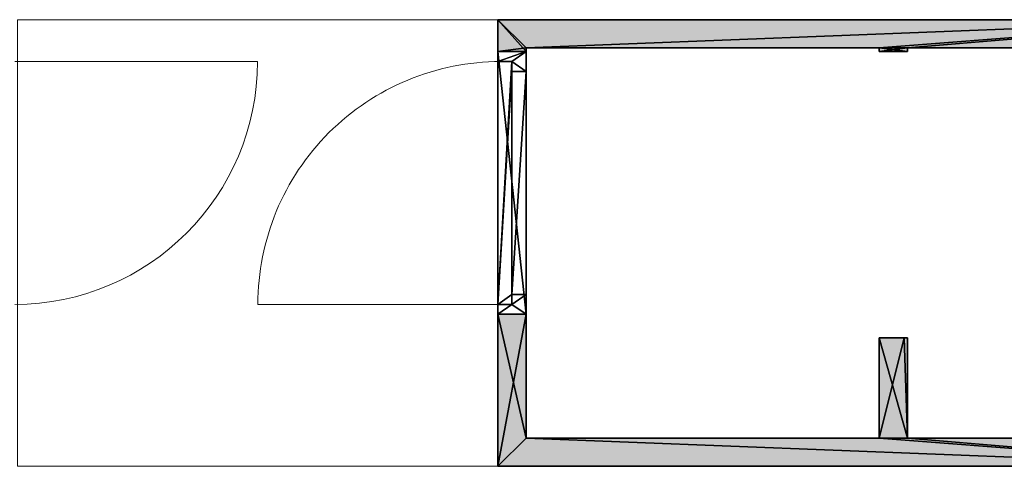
# Model space of a CAD drawing. Header units: inches. Extents: x 15 to 546804, y -66 to 267312.
# Tile 457 of 478: x 468323 to 471808, y 131266 to 132846. Entities that reach past the tile are written whole.
import ezdxf

# ---------------------------------------------------------------- set-up
doc = ezdxf.new("R2010")
doc.units = ezdxf.units.IN
doc.header["$MEASUREMENT"] = 0

msp = doc.modelspace()

# ---------------------------------------------------------------- hatches: boundary and pattern name
at = {"lineweight": 20}
h = msp.add_hatch(color=7, dxfattribs=at)
h.dxf.hatch_style = 1
h.paths.add_polyline_path([(472650.1, 132845.7), (470015.1, 132845.7), (470015.1, 132732.7), (470115.1, 132732.7), (470115.1, 132745.7), (471365.1, 132745.7), (471365.1, 132732.7), (471465.1, 132732.7), (471465.1, 132745.7), (472415.1, 132745.7), (472415.1, 131365.7), (471465.1, 131365.7), (471465.1, 131720.7), (471452.6, 131720.7), (471365.1, 131720.7), (471365.1, 131365.7), (470115.1, 131365.7), (470115.1, 131803.7), (470015.1, 131803.7), (470015.1, 131265.7), (472650.1, 131265.7), (472650.1, 131680.7), (472550.1, 131680.7), (472550.1, 131365.7), (472515.1, 131365.7), (472515.1, 131680.7), (472440.1, 131680.7), (472440.1, 132430.7), (472515.1, 132430.7), (472515.1, 132745.7), (472550.1, 132745.7), (472550.1, 132430.7), (472650.1, 132430.7)])

# ---------------------------------------------------------------- linework, layer by layer
at = {"color": 7}
for p, q in [((470015.1, 132845.7, 300), (470015.1, 132732.7, 300)), ((472650.1, 132845.7, 300), (470015.1, 132845.7, 300)), ((472650.1, 132845.7, 3500), (470015.1, 132845.7, 3500)), ((470015.1, 132845.7, 3500), (470015.1, 132732.7, 3500)), ((470015.1, 132845.7, 300), (470015.1, 132845.7, 3500)), ((470115.1, 132732.7, 300), (470115.1, 132745.7, 300)), ((470115.1, 132745.7, 300), (471365.1, 132745.7, 300)), ((470115.1, 132732.7, 3500), (470115.1, 132745.7, 3500)), ((470115.1, 132745.7, 3500), (471365.1, 132745.7, 3500)), ((470115.1, 132745.7, 300), (470115.1, 132745.7, 3500)), ((471365.1, 132745.7, 300), (471365.1, 132732.7, 300)), ((471365.1, 132745.7, 3500), (471365.1, 132732.7, 3500)), ((471365.1, 132745.7, 300), (471365.1, 132745.7, 3500)), ((471465.1, 132732.7, 300), (471465.1, 132745.7, 300)), ((471465.1, 132745.7, 300), (472415.1, 132745.7, 300)), ((471465.1, 132732.7, 3500), (471465.1, 132745.7, 3500)), ((471465.1, 132745.7, 3500), (472415.1, 132745.7, 3500)), ((471465.1, 132745.7, 300), (471465.1, 132745.7, 3500)), ((470015.1, 132732.7, 300), (470115.1, 132732.7, 300)), ((470015.1, 132732.7, 3500), (470115.1, 132732.7, 3500)), ((470015.1, 132732.7, 300), (470015.1, 132732.7, 3500)), ((470015.1, 132697.7, 300), (470015.1, 132732.7, 300)), ((470015.1, 132732.7, 300), (470015.1, 132732.7, 2500)), ((470015.1, 132732.7, 2500), (470015.1, 131803.7, 2500)), ((470115.1, 132732.7, 300), (470015.1, 132732.7, 300)), ((470115.1, 132732.7, 2500), (470015.1, 132732.7, 2500)), ((470015.1, 132697.7, 300), (470015.1, 132732.7, 300)), ((470015.1, 132732.7, 300), (470015.1, 132732.7, 2500)), ((470015.1, 132732.7, 2500), (470015.1, 131803.7, 2500)), ((470115.1, 132732.7, 300), (470015.1, 132732.7, 300)), ((470115.1, 132732.7, 2500), (470015.1, 132732.7, 2500)), ((470115.1, 132732.7, 300), (470115.1, 132732.7, 3500)), ((470115.1, 132662.7, 300), (470115.1, 132732.7, 300)), ((470115.1, 132732.7, 300), (470115.1, 132732.7, 2500)), ((470115.1, 132732.7, 2500), (470115.1, 131803.7, 2500)), ((470115.1, 132662.7, 300), (470115.1, 132732.7, 300)), ((470115.1, 132732.7, 300), (470115.1, 132732.7, 2500)), ((470115.1, 132732.7, 2500), (470115.1, 131803.7, 2500)), ((471465.1, 132732.7, 300), (471365.1, 132732.7, 300)), ((471465.1, 132732.7, 3500), (471365.1, 132732.7, 3500)), ((471365.1, 132732.7, 300), (471365.1, 132732.7, 3500)), ((471465.1, 132732.7, 300), (471465.1, 132732.7, 3500)), ((470065.1, 132697.7, 300), (470015.1, 132697.7, 300)), ((470015.1, 132697.7, 300), (470015.1, 132697.7, 2465)), ((470015.1, 132697.7, 2465), (470015.1, 131838.7, 2465)), ((470065.1, 132697.7, 2465), (470015.1, 132697.7, 2465)), ((470065.1, 132697.7, 300), (470015.1, 132697.7, 300)), ((470015.1, 132697.7, 300), (470015.1, 132697.7, 2465)), ((470015.1, 132697.7, 2465), (470015.1, 131838.7, 2465)), ((470065.1, 132697.7, 2465), (470015.1, 132697.7, 2465)), ((470065.1, 132697.7, 300), (470065.1, 132697.7, 2465)), ((470065.1, 132662.7, 300), (470065.1, 132697.7, 300)), ((470065.1, 132662.7, 2465), (470065.1, 132697.7, 2465)), ((470065.1, 132697.7, 300), (470065.1, 132697.7, 2465)), ((470065.1, 132662.7, 300), (470065.1, 132697.7, 300)), ((470065.1, 132662.7, 2465), (470065.1, 132697.7, 2465)), ((470115.1, 132662.7, 2430), (470065.1, 132662.7, 2430)), ((470115.1, 132662.7, 300), (470065.1, 132662.7, 300)), ((470065.1, 132662.7, 300), (470065.1, 132662.7, 2430)), ((470065.1, 132662.7, 2430), (470065.1, 131873.7, 2430)), ((470065.1, 132662.7, 2465), (470065.1, 131873.7, 2465)), ((470065.1, 132662.7, 2430), (470065.1, 132662.7, 2465)), ((470115.1, 132662.7, 2430), (470065.1, 132662.7, 2430)), ((470115.1, 132662.7, 300), (470065.1, 132662.7, 300)), ((470065.1, 132662.7, 300), (470065.1, 132662.7, 2430)), ((470065.1, 132662.7, 2430), (470065.1, 131873.7, 2430)), ((470065.1, 132662.7, 2465), (470065.1, 131873.7, 2465)), ((470065.1, 132662.7, 2430), (470065.1, 132662.7, 2465)), ((470065.1, 132660.3, 1368.1), (470065.1, 132605.5, 1438.9)), ((470065.1, 132605.5, 1291.1), (470065.1, 132660.3, 1361.9)), ((470065.1, 132660.3, 1368.1), (470065.1, 132605.5, 1438.9)), ((470065.1, 132605.5, 1291.1), (470065.1, 132660.3, 1361.9)), ((470115.1, 132662.7, 300), (470115.1, 132662.7, 2430)), ((470115.1, 132662.7, 2430), (470115.1, 131873.7, 2430)), ((470115.1, 132662.7, 300), (470115.1, 132662.7, 2430)), ((470115.1, 132662.7, 2430), (470115.1, 131873.7, 2430)), ((470065.1, 132550.7, 1509.7), (470065.1, 132496, 1580.5)), ((470065.1, 132496, 1149.5), (470065.1, 132550.7, 1220.3)), ((470065.1, 132550.7, 1509.7), (470065.1, 132496, 1580.5)), ((470065.1, 132496, 1149.5), (470065.1, 132550.7, 1220.3)), ((470065.1, 132441.2, 1651.3), (470065.1, 132386.4, 1722.1)), ((470065.1, 132386.4, 1007.9), (470065.1, 132441.2, 1078.7)), ((470065.1, 132441.2, 1651.3), (470065.1, 132386.4, 1722.1)), ((470065.1, 132386.4, 1007.9), (470065.1, 132441.2, 1078.7)), ((470065.1, 132331.6, 1792.9), (470065.1, 132276.9, 1863.7)), ((470065.1, 132276.9, 866.3), (470065.1, 132331.6, 937.1)), ((470065.1, 132331.6, 1792.9), (470065.1, 132276.9, 1863.7)), ((470065.1, 132276.9, 866.3), (470065.1, 132331.6, 937.1)), ((470065.1, 132222.1, 1934.5), (470065.1, 132167.3, 2005.2)), ((470065.1, 132167.3, 724.8), (470065.1, 132222.1, 795.5)), ((470065.1, 132222.1, 1934.5), (470065.1, 132167.3, 2005.2)), ((470065.1, 132167.3, 724.8), (470065.1, 132222.1, 795.5)), ((470065.1, 132112.6, 2076), (470065.1, 132057.8, 2146.8)), ((470065.1, 132057.8, 583.2), (470065.1, 132112.6, 654)), ((470065.1, 132112.6, 2076), (470065.1, 132057.8, 2146.8)), ((470065.1, 132057.8, 583.2), (470065.1, 132112.6, 654)), ((470065.1, 132003, 2217.6), (470065.1, 131948.2, 2288.4)), ((470065.1, 131948.2, 441.6), (470065.1, 132003, 512.4)), ((470065.1, 132003, 2217.6), (470065.1, 131948.2, 2288.4)), ((470065.1, 131948.2, 441.6), (470065.1, 132003, 512.4)), ((470065.1, 131838.7, 300), (470065.1, 131893.5, 370.8)), ((470065.1, 131893.5, 2359.2), (470065.1, 131838.7, 2430)), ((470065.1, 131838.7, 300), (470065.1, 131893.5, 370.8)), ((470065.1, 131893.5, 2359.2), (470065.1, 131838.7, 2430)), ((470115.1, 131873.7, 300), (470065.1, 131873.7, 300)), ((470115.1, 131873.7, 2430), (470065.1, 131873.7, 2430)), ((470065.1, 131873.7, 2430), (470065.1, 131873.7, 300)), ((470065.1, 131873.7, 300), (470065.1, 131838.7, 300)), ((470065.1, 131873.7, 2465), (470065.1, 131838.7, 2465)), ((470065.1, 131873.7, 2430), (470065.1, 131873.7, 2465)), ((470115.1, 131873.7, 300), (470065.1, 131873.7, 300)), ((470115.1, 131873.7, 2430), (470065.1, 131873.7, 2430)), ((470065.1, 131873.7, 2430), (470065.1, 131873.7, 300)), ((470065.1, 131873.7, 300), (470065.1, 131838.7, 300)), ((470065.1, 131873.7, 2465), (470065.1, 131838.7, 2465)), ((470065.1, 131873.7, 2430), (470065.1, 131873.7, 2465)), ((470115.1, 131803.7, 300), (470115.1, 131873.7, 300)), ((470115.1, 131873.7, 2430), (470115.1, 131873.7, 300)), ((470115.1, 131803.7, 300), (470115.1, 131873.7, 300)), ((470115.1, 131873.7, 2430), (470115.1, 131873.7, 300)), ((470015.1, 131803.7, 300), (470015.1, 131838.7, 300)), ((470065.1, 131838.7, 300), (470015.1, 131838.7, 300)), ((470015.1, 131838.7, 2465), (470015.1, 131838.7, 300)), ((470065.1, 131838.7, 2465), (470015.1, 131838.7, 2465)), ((470015.1, 131803.7, 300), (470015.1, 131838.7, 300)), ((470065.1, 131838.7, 300), (470015.1, 131838.7, 300)), ((470015.1, 131838.7, 2465), (470015.1, 131838.7, 300)), ((470065.1, 131838.7, 2465), (470015.1, 131838.7, 2465)), ((470065.1, 131838.7, 2465), (470065.1, 131838.7, 300)), ((470065.1, 131838.7, 2465), (470065.1, 131838.7, 300)), ((470015.1, 131803.7, 300), (470015.1, 131265.7, 300)), ((470115.1, 131803.7, 300), (470015.1, 131803.7, 300)), ((470115.1, 131803.7, 3500), (470015.1, 131803.7, 3500)), ((470015.1, 131803.7, 3500), (470015.1, 131265.7, 3500)), ((470015.1, 131803.7, 300), (470015.1, 131803.7, 3500)), ((470015.1, 131803.7, 2500), (470015.1, 131803.7, 300)), ((470115.1, 131803.7, 300), (470015.1, 131803.7, 300)), ((470115.1, 131803.7, 2500), (470015.1, 131803.7, 2500)), ((470015.1, 131803.7, 2500), (470015.1, 131803.7, 300)), ((470115.1, 131803.7, 300), (470015.1, 131803.7, 300)), ((470115.1, 131803.7, 2500), (470015.1, 131803.7, 2500)), ((470115.1, 131365.7, 300), (470115.1, 131803.7, 300)), ((470115.1, 131365.7, 3500), (470115.1, 131803.7, 3500)), ((470115.1, 131803.7, 300), (470115.1, 131803.7, 3500)), ((470115.1, 131803.7, 2500), (470115.1, 131803.7, 300)), ((470115.1, 131803.7, 2500), (470115.1, 131803.7, 300)), ((471365.1, 131720.7, 300), (471365.1, 131365.7, 300)), ((471365.1, 131720.7, 300), (471452.6, 131720.7, 300)), ((471365.1, 131720.7, 3500), (471452.6, 131720.7, 3500)), ((471365.1, 131720.7, 3500), (471365.1, 131365.7, 3500)), ((471365.1, 131720.7, 300), (471365.1, 131720.7, 3500)), ((471452.6, 131720.7, 300), (471465.1, 131720.7, 300)), ((471452.6, 131720.7, 3500), (471465.1, 131720.7, 3500)), ((471452.6, 131720.7, 300), (471452.6, 131720.7, 3500)), ((471465.1, 131365.7, 300), (471465.1, 131720.7, 300)), ((471465.1, 131365.7, 3500), (471465.1, 131720.7, 3500)), ((471465.1, 131720.7, 300), (471465.1, 131720.7, 3500)), ((471365.1, 131365.7, 300), (470115.1, 131365.7, 300)), ((471365.1, 131365.7, 3500), (470115.1, 131365.7, 3500)), ((470115.1, 131365.7, 300), (470115.1, 131365.7, 3500)), ((471365.1, 131365.7, 300), (471365.1, 131365.7, 3500)), ((472415.1, 131365.7, 300), (471465.1, 131365.7, 300)), ((472415.1, 131365.7, 3500), (471465.1, 131365.7, 3500)), ((471465.1, 131365.7, 300), (471465.1, 131365.7, 3500)), ((470015.1, 131265.7, 300), (472650.1, 131265.7, 300)), ((470015.1, 131265.7, 3500), (472650.1, 131265.7, 3500)), ((470015.1, 131265.7, 300), (470015.1, 131265.7, 3500))]:
    msp.add_line(p, q, dxfattribs=at)
at = {"color": 7, "lineweight": 20}
for p, q in [((468305.1, 132697.7, 300), (469164.1, 132697.7, 300)), ((468305.1, 132697.7, 300), (469164.1, 132697.7, 300)), ((470025.1, 131838.7, 300), (469166.1, 131838.7, 300))]:
    msp.add_line(p, q, dxfattribs=at)
at = {"color": 7, "lineweight": 20, "elevation": 300}
msp.add_lwpolyline([(468315.1, 131265.7), (470015.1, 131265.7), (470015.1, 132845.7), (468315.1, 132845.7)], close=True, dxfattribs=at)
at = {"color": 7, "lineweight": 20}
for centre, major_axis, start_param, end_param in [((468305.1, 132697.7, 300), (859.5, 0, 0), 4.712389, 6.283185), ((468305.1, 132697.7, 300), (859.5, 0, 0), 4.712389, 6.283185), ((470025.1, 131838.7, 300), (859.5, 0), 1.570796, 3.141593)]:
    msp.add_ellipse(centre, major_axis=major_axis, ratio=0.999391, start_param=start_param, end_param=end_param, dxfattribs=at)

# ---------------------------------------------------------------- meshes
at = {"color": 7}
mesh = msp.add_polyface(dxfattribs=at)
corners = [(471452.6, 131720.7, 300), (471365.1, 131365.7, 300), (471365.1, 131720.7, 300), (472650.1, 131680.7, 300), (472550.1, 131365.7, 300), (472550.1, 131680.7, 300), (470115.1, 131803.7, 300), (470015.1, 131265.7, 300), (470015.1, 131803.7, 300), (470115.1, 131365.7, 300), (472650.1, 131265.7, 300), (471465.1, 131365.7, 300), (471465.1, 131720.7, 300), (472415.1, 131365.7, 300), (472515.1, 131365.7, 300), (472440.1, 131680.7, 300), (472440.1, 132430.7, 300), (472515.1, 131680.7, 300), (471465.1, 132732.7, 300), (471365.1, 132732.7, 300), (471465.1, 132745.7, 300), (470015.1, 132845.7, 300), (470115.1, 132745.7, 300), (470015.1, 132732.7, 300), (472650.1, 132845.7, 300), (471365.1, 132745.7, 300), (472415.1, 132745.7, 300), (472515.1, 132745.7, 300), (472550.1, 132745.7, 300), (472550.1, 132430.7, 300), (472650.1, 132430.7, 300), (472515.1, 132430.7, 300), (470115.1, 132732.7, 300)]
mesh.append_faces([[corners[k] for k in face] for face in [(0, 1, 2), (3, 4, 5), (6, 7, 8), (11, 0, 12), (14, 15, 17), (29, 24, 30)]], dxfattribs={"vtx0": -1, "color": 7})
mesh.append_faces([[corners[k] for k in face] for face in [(7, 9, 10), (15, 13, 16), (10, 4, 3), (21, 22, 23), (22, 24, 25), (25, 20, 19), (20, 24, 26), (26, 16, 13), (27, 24, 28), (28, 24, 29)]], dxfattribs={"vtx0": -1, "vtx1": -1, "color": 7})
mesh.append_faces([[corners[k] for k in face] for face in [(10, 1, 11), (11, 1, 0), (10, 13, 14), (14, 13, 15), (25, 24, 20), (26, 24, 27), (26, 27, 16)]], dxfattribs={"vtx0": -1, "vtx1": -1, "vtx2": -1, "color": 7})
mesh.append_faces([[corners[k] for k in face] for face in [(7, 6, 9), (10, 9, 1), (10, 11, 13), (10, 14, 4), (22, 21, 24)]], dxfattribs={"vtx0": -1, "vtx2": -1, "color": 7})
mesh.append_faces([[corners[k] for k in face] for face in [(18, 19, 20), (31, 16, 27), (32, 23, 22)]], dxfattribs={"vtx1": -1, "color": 7})
mesh = msp.add_polyface(dxfattribs=at)
corners = [(471465.1, 132732.7, 3500), (471365.1, 132745.7, 3500), (471365.1, 132732.7, 3500), (472650.1, 132430.7, 3500), (472550.1, 132745.7, 3500), (472550.1, 132430.7, 3500), (470115.1, 132732.7, 3500), (470015.1, 132845.7, 3500), (470015.1, 132732.7, 3500), (470115.1, 132745.7, 3500), (472650.1, 132845.7, 3500), (471465.1, 132745.7, 3500), (472415.1, 132745.7, 3500), (472515.1, 132745.7, 3500), (472440.1, 132430.7, 3500), (472440.1, 131680.7, 3500), (472515.1, 132430.7, 3500), (471465.1, 131720.7, 3500), (471452.6, 131720.7, 3500), (471465.1, 131365.7, 3500), (470015.1, 131265.7, 3500), (470115.1, 131365.7, 3500), (470015.1, 131803.7, 3500), (472650.1, 131265.7, 3500), (471365.1, 131365.7, 3500), (471365.1, 131720.7, 3500), (472415.1, 131365.7, 3500), (472515.1, 131365.7, 3500), (472550.1, 131365.7, 3500), (472550.1, 131680.7, 3500), (472650.1, 131680.7, 3500), (472515.1, 131680.7, 3500), (470115.1, 131803.7, 3500)]
mesh.append_faces([[corners[k] for k in face] for face in [(0, 1, 2), (3, 4, 5), (6, 7, 8), (13, 14, 16), (29, 23, 30)]], dxfattribs={"vtx0": -1, "color": 7})
mesh.append_faces([[corners[k] for k in face] for face in [(7, 9, 10), (11, 1, 0), (14, 12, 15), (10, 4, 3), (20, 21, 22), (21, 23, 24), (24, 19, 25), (25, 19, 18), (19, 23, 26), (26, 15, 12), (27, 23, 28), (28, 23, 29)]], dxfattribs={"vtx0": -1, "vtx1": -1, "color": 7})
mesh.append_faces([[corners[k] for k in face] for face in [(10, 1, 11), (10, 12, 13), (13, 12, 14), (24, 23, 19), (26, 23, 27), (26, 27, 15)]], dxfattribs={"vtx0": -1, "vtx1": -1, "vtx2": -1, "color": 7})
mesh.append_faces([[corners[k] for k in face] for face in [(7, 6, 9), (10, 9, 1), (10, 11, 12), (10, 13, 4), (21, 20, 23)]], dxfattribs={"vtx0": -1, "vtx2": -1, "color": 7})
mesh.append_faces([[corners[k] for k in face] for face in [(17, 18, 19), (31, 15, 27), (32, 22, 21)]], dxfattribs={"vtx1": -1, "color": 7})
mesh = msp.add_polyface(dxfattribs=at)
corners = [(470015.1, 132845.7, 3500), (472650.1, 132845.7, 300), (470015.1, 132845.7, 300), (472650.1, 132845.7, 3500)]
mesh.append_faces([[corners[k] for k in face] for face in [(0, 1, 2), (1, 0, 3)]], dxfattribs={"vtx0": -1, "color": 7})
mesh = msp.add_polyface(dxfattribs=at)
corners = [(470015.1, 132845.7, 3500), (470015.1, 132732.7, 300), (470015.1, 132732.7, 3500), (470015.1, 132845.7, 300)]
mesh.append_faces([[corners[k] for k in face] for face in [(0, 1, 2), (1, 0, 3)]], dxfattribs={"vtx0": -1, "color": 7})
mesh = msp.add_polyface(dxfattribs=at)
corners = [(470115.1, 132745.7, 300), (470115.1, 132732.7, 3500), (470115.1, 132732.7, 300), (470115.1, 132745.7, 3500)]
mesh.append_faces([[corners[k] for k in face] for face in [(0, 1, 2), (1, 0, 3)]], dxfattribs={"vtx0": -1, "color": 7})
mesh = msp.add_polyface(dxfattribs=at)
corners = [(471365.1, 132745.7, 3500), (470115.1, 132745.7, 300), (471365.1, 132745.7, 300), (470115.1, 132745.7, 3500)]
mesh.append_faces([[corners[k] for k in face] for face in [(0, 1, 2), (1, 0, 3)]], dxfattribs={"vtx0": -1, "color": 7})
mesh = msp.add_polyface(dxfattribs=at)
corners = [(471365.1, 132745.7, 3500), (471365.1, 132732.7, 300), (471365.1, 132732.7, 3500), (471365.1, 132745.7, 300)]
mesh.append_faces([[corners[k] for k in face] for face in [(0, 1, 2), (1, 0, 3)]], dxfattribs={"vtx0": -1, "color": 7})
mesh = msp.add_polyface(dxfattribs=at)
corners = [(471465.1, 132745.7, 300), (471465.1, 132732.7, 3500), (471465.1, 132732.7, 300), (471465.1, 132745.7, 3500)]
mesh.append_faces([[corners[k] for k in face] for face in [(0, 1, 2), (1, 0, 3)]], dxfattribs={"vtx0": -1, "color": 7})
mesh = msp.add_polyface(dxfattribs=at)
corners = [(472415.1, 132745.7, 3500), (471465.1, 132745.7, 300), (472415.1, 132745.7, 300), (471465.1, 132745.7, 3500)]
mesh.append_faces([[corners[k] for k in face] for face in [(0, 1, 2), (1, 0, 3)]], dxfattribs={"vtx0": -1, "color": 7})
mesh = msp.add_polyface(dxfattribs=at)
corners = [(470115.1, 132732.7, 3500), (470015.1, 132732.7, 300), (470115.1, 132732.7, 300), (470015.1, 132732.7, 3500)]
mesh.append_faces([[corners[k] for k in face] for face in [(0, 1, 2), (1, 0, 3)]], dxfattribs={"vtx0": -1, "color": 7})
mesh = msp.add_polyface(dxfattribs=at)
corners = [(470015.1, 132697.7, 300), (470115.1, 132732.7, 300), (470015.1, 132732.7, 300), (470065.1, 132697.7, 300), (470115.1, 132662.7, 300), (470065.1, 132662.7, 300)]
mesh.append_faces([[corners[k] for k in face] for face in [(4, 3, 1)]], dxfattribs={"vtx0": -1, "vtx1": -1, "color": 7})
mesh.append_faces([[corners[k] for k in face] for face in [(2, 1, 0), (5, 3, 4)]], dxfattribs={"vtx1": -1, "color": 7})
mesh.append_faces([[corners[k] for k in face] for face in [(3, 0, 1)]], dxfattribs={"vtx1": -1, "vtx2": -1, "color": 7})
mesh = msp.add_polyface(dxfattribs=at)
corners = [(470115.1, 131803.7, 2500), (470015.1, 132732.7, 2500), (470115.1, 132732.7, 2500), (470015.1, 131803.7, 2500)]
mesh.append_faces([[corners[k] for k in face] for face in [(2, 1, 0), (3, 0, 1)]], dxfattribs={"vtx1": -1, "color": 7})
mesh = msp.add_polyface(dxfattribs=at)
corners = [(470015.1, 132732.7, 2500), (470015.1, 132697.7, 300), (470015.1, 132732.7, 300), (470015.1, 132697.7, 2465), (470015.1, 131838.7, 2465), (470015.1, 131803.7, 300), (470015.1, 131838.7, 300), (470015.1, 131803.7, 2500)]
mesh.append_faces([[corners[k] for k in face] for face in [(3, 0, 1), (4, 0, 3), (7, 4, 5), (0, 4, 7)]], dxfattribs={"vtx0": -1, "vtx1": -1, "color": 7})
mesh.append_faces([[corners[k] for k in face] for face in [(2, 1, 0), (6, 5, 4)]], dxfattribs={"vtx1": -1, "color": 7})
mesh = msp.add_polyface(dxfattribs=at)
corners = [(470115.1, 132732.7, 2500), (470015.1, 132732.7, 300), (470115.1, 132732.7, 300), (470015.1, 132732.7, 2500)]
mesh.append_faces([[corners[k] for k in face] for face in [(2, 1, 0), (3, 0, 1)]], dxfattribs={"vtx1": -1, "color": 7})
mesh = msp.add_polyface(dxfattribs=at)
corners = [(470015.1, 132697.7, 300), (470115.1, 132732.7, 300), (470015.1, 132732.7, 300), (470065.1, 132697.7, 300), (470115.1, 132662.7, 300), (470065.1, 132662.7, 300)]
mesh.append_faces([[corners[k] for k in face] for face in [(4, 3, 1)]], dxfattribs={"vtx0": -1, "vtx1": -1, "color": 7})
mesh.append_faces([[corners[k] for k in face] for face in [(2, 1, 0), (5, 3, 4)]], dxfattribs={"vtx1": -1, "color": 7})
mesh.append_faces([[corners[k] for k in face] for face in [(3, 0, 1)]], dxfattribs={"vtx1": -1, "vtx2": -1, "color": 7})
mesh = msp.add_polyface(dxfattribs=at)
corners = [(470115.1, 131803.7, 2500), (470015.1, 132732.7, 2500), (470115.1, 132732.7, 2500), (470015.1, 131803.7, 2500)]
mesh.append_faces([[corners[k] for k in face] for face in [(2, 1, 0), (3, 0, 1)]], dxfattribs={"vtx1": -1, "color": 7})
mesh = msp.add_polyface(dxfattribs=at)
corners = [(470015.1, 132732.7, 2500), (470015.1, 132697.7, 300), (470015.1, 132732.7, 300), (470015.1, 132697.7, 2465), (470015.1, 131838.7, 2465), (470015.1, 131803.7, 300), (470015.1, 131838.7, 300), (470015.1, 131803.7, 2500)]
mesh.append_faces([[corners[k] for k in face] for face in [(3, 0, 1), (4, 0, 3), (7, 4, 5), (0, 4, 7)]], dxfattribs={"vtx0": -1, "vtx1": -1, "color": 7})
mesh.append_faces([[corners[k] for k in face] for face in [(2, 1, 0), (6, 5, 4)]], dxfattribs={"vtx1": -1, "color": 7})
mesh = msp.add_polyface(dxfattribs=at)
corners = [(470115.1, 132732.7, 2500), (470015.1, 132732.7, 300), (470115.1, 132732.7, 300), (470015.1, 132732.7, 2500)]
mesh.append_faces([[corners[k] for k in face] for face in [(2, 1, 0), (3, 0, 1)]], dxfattribs={"vtx1": -1, "color": 7})
mesh = msp.add_polyface(dxfattribs=at)
corners = [(470115.1, 131803.7, 2500), (470115.1, 131873.7, 300), (470115.1, 131803.7, 300), (470115.1, 131873.7, 2430), (470115.1, 132662.7, 2430), (470115.1, 132732.7, 300), (470115.1, 132662.7, 300), (470115.1, 132732.7, 2500)]
mesh.append_faces([[corners[k] for k in face] for face in [(3, 0, 1), (4, 0, 3), (7, 4, 5), (0, 4, 7)]], dxfattribs={"vtx0": -1, "vtx1": -1, "color": 7})
mesh.append_faces([[corners[k] for k in face] for face in [(2, 1, 0), (6, 5, 4)]], dxfattribs={"vtx1": -1, "color": 7})
mesh = msp.add_polyface(dxfattribs=at)
corners = [(470115.1, 131803.7, 2500), (470115.1, 131873.7, 300), (470115.1, 131803.7, 300), (470115.1, 131873.7, 2430), (470115.1, 132662.7, 2430), (470115.1, 132732.7, 300), (470115.1, 132662.7, 300), (470115.1, 132732.7, 2500)]
mesh.append_faces([[corners[k] for k in face] for face in [(3, 0, 1), (4, 0, 3), (7, 4, 5), (0, 4, 7)]], dxfattribs={"vtx0": -1, "vtx1": -1, "color": 7})
mesh.append_faces([[corners[k] for k in face] for face in [(2, 1, 0), (6, 5, 4)]], dxfattribs={"vtx1": -1, "color": 7})
mesh = msp.add_polyface(dxfattribs=at)
corners = [(471465.1, 132732.7, 3500), (471365.1, 132732.7, 300), (471465.1, 132732.7, 300), (471365.1, 132732.7, 3500)]
mesh.append_faces([[corners[k] for k in face] for face in [(0, 1, 2), (1, 0, 3)]], dxfattribs={"vtx0": -1, "color": 7})
mesh = msp.add_polyface(dxfattribs=at)
corners = [(470015.1, 131838.7, 2465), (470065.1, 132697.7, 2465), (470015.1, 132697.7, 2465), (470065.1, 132662.7, 2465), (470065.1, 131873.7, 2465), (470065.1, 131838.7, 2465)]
mesh.append_faces([[corners[k] for k in face] for face in [(3, 0, 1), (4, 0, 3)]], dxfattribs={"vtx0": -1, "vtx1": -1, "color": 7})
mesh.append_faces([[corners[k] for k in face] for face in [(2, 1, 0), (5, 0, 4)]], dxfattribs={"vtx1": -1, "color": 7})
mesh = msp.add_polyface(dxfattribs=at)
corners = [(470015.1, 132697.7, 300), (470065.1, 132697.7, 2465), (470065.1, 132697.7, 300), (470015.1, 132697.7, 2465)]
mesh.append_faces([[corners[k] for k in face] for face in [(2, 1, 0), (3, 0, 1)]], dxfattribs={"vtx1": -1, "color": 7})
mesh = msp.add_polyface(dxfattribs=at)
corners = [(470015.1, 131838.7, 2465), (470065.1, 132697.7, 2465), (470015.1, 132697.7, 2465), (470065.1, 132662.7, 2465), (470065.1, 131873.7, 2465), (470065.1, 131838.7, 2465)]
mesh.append_faces([[corners[k] for k in face] for face in [(3, 0, 1), (4, 0, 3)]], dxfattribs={"vtx0": -1, "vtx1": -1, "color": 7})
mesh.append_faces([[corners[k] for k in face] for face in [(2, 1, 0), (5, 0, 4)]], dxfattribs={"vtx1": -1, "color": 7})
mesh = msp.add_polyface(dxfattribs=at)
corners = [(470015.1, 132697.7, 300), (470065.1, 132697.7, 2465), (470065.1, 132697.7, 300), (470015.1, 132697.7, 2465)]
mesh.append_faces([[corners[k] for k in face] for face in [(2, 1, 0), (3, 0, 1)]], dxfattribs={"vtx1": -1, "color": 7})
mesh = msp.add_polyface(dxfattribs=at)
corners = [(470065.1, 132697.7, 2465), (470065.1, 132662.7, 300), (470065.1, 132697.7, 300), (470065.1, 132662.7, 2430), (470065.1, 132662.7, 2465)]
mesh.append_faces([[corners[k] for k in face] for face in [(3, 0, 1)]], dxfattribs={"vtx0": -1, "vtx1": -1, "color": 7})
mesh.append_faces([[corners[k] for k in face] for face in [(2, 1, 0), (4, 0, 3)]], dxfattribs={"vtx1": -1, "color": 7})
mesh = msp.add_polyface(dxfattribs=at)
corners = [(470065.1, 132697.7, 2465), (470065.1, 132662.7, 300), (470065.1, 132697.7, 300), (470065.1, 132662.7, 2430), (470065.1, 132662.7, 2465)]
mesh.append_faces([[corners[k] for k in face] for face in [(3, 0, 1)]], dxfattribs={"vtx0": -1, "vtx1": -1, "color": 7})
mesh.append_faces([[corners[k] for k in face] for face in [(2, 1, 0), (4, 0, 3)]], dxfattribs={"vtx1": -1, "color": 7})
mesh = msp.add_polyface(dxfattribs=at)
corners = [(470065.1, 131873.7, 2430), (470115.1, 132662.7, 2430), (470065.1, 132662.7, 2430), (470115.1, 131873.7, 2430)]
mesh.append_faces([[corners[k] for k in face] for face in [(2, 1, 0), (3, 0, 1)]], dxfattribs={"vtx1": -1, "color": 7})
mesh = msp.add_polyface(dxfattribs=at)
corners = [(470065.1, 132662.7, 2465), (470065.1, 131873.7, 2430), (470065.1, 132662.7, 2430), (470065.1, 131873.7, 2465)]
mesh.append_faces([[corners[k] for k in face] for face in [(2, 1, 0), (3, 0, 1)]], dxfattribs={"vtx1": -1, "color": 7})
mesh = msp.add_polyface(dxfattribs=at)
corners = [(470065.1, 132662.7, 300), (470115.1, 132662.7, 2430), (470115.1, 132662.7, 300), (470065.1, 132662.7, 2430)]
mesh.append_faces([[corners[k] for k in face] for face in [(2, 1, 0), (3, 0, 1)]], dxfattribs={"vtx1": -1, "color": 7})
mesh = msp.add_polyface(dxfattribs=at)
corners = [(470065.1, 131873.7, 2430), (470115.1, 132662.7, 2430), (470065.1, 132662.7, 2430), (470115.1, 131873.7, 2430)]
mesh.append_faces([[corners[k] for k in face] for face in [(2, 1, 0), (3, 0, 1)]], dxfattribs={"vtx1": -1, "color": 7})
mesh = msp.add_polyface(dxfattribs=at)
corners = [(470065.1, 132662.7, 2465), (470065.1, 131873.7, 2430), (470065.1, 132662.7, 2430), (470065.1, 131873.7, 2465)]
mesh.append_faces([[corners[k] for k in face] for face in [(2, 1, 0), (3, 0, 1)]], dxfattribs={"vtx1": -1, "color": 7})
mesh = msp.add_polyface(dxfattribs=at)
corners = [(470065.1, 132662.7, 300), (470115.1, 132662.7, 2430), (470115.1, 132662.7, 300), (470065.1, 132662.7, 2430)]
mesh.append_faces([[corners[k] for k in face] for face in [(2, 1, 0), (3, 0, 1)]], dxfattribs={"vtx1": -1, "color": 7})
mesh = msp.add_polyface(dxfattribs=at)
corners = [(470015.1, 131803.7, 300), (470065.1, 131838.7, 300), (470015.1, 131838.7, 300), (470115.1, 131873.7, 300), (470065.1, 131873.7, 300), (470115.1, 131803.7, 300)]
mesh.append_faces([[corners[k] for k in face] for face in [(5, 1, 3), (0, 1, 5)]], dxfattribs={"vtx0": -1, "vtx1": -1, "color": 7})
mesh.append_faces([[corners[k] for k in face] for face in [(2, 1, 0), (4, 3, 1)]], dxfattribs={"vtx1": -1, "color": 7})
mesh = msp.add_polyface(dxfattribs=at)
corners = [(470015.1, 131803.7, 300), (470065.1, 131838.7, 300), (470015.1, 131838.7, 300), (470115.1, 131873.7, 300), (470065.1, 131873.7, 300), (470115.1, 131803.7, 300)]
mesh.append_faces([[corners[k] for k in face] for face in [(5, 1, 3), (0, 1, 5)]], dxfattribs={"vtx0": -1, "vtx1": -1, "color": 7})
mesh.append_faces([[corners[k] for k in face] for face in [(2, 1, 0), (4, 3, 1)]], dxfattribs={"vtx1": -1, "color": 7})
mesh = msp.add_polyface(dxfattribs=at)
corners = [(470115.1, 131873.7, 2430), (470065.1, 131873.7, 300), (470115.1, 131873.7, 300), (470065.1, 131873.7, 2430)]
mesh.append_faces([[corners[k] for k in face] for face in [(2, 1, 0), (3, 0, 1)]], dxfattribs={"vtx1": -1, "color": 7})
mesh = msp.add_polyface(dxfattribs=at)
corners = [(470065.1, 131873.7, 2430), (470065.1, 131838.7, 300), (470065.1, 131873.7, 300), (470065.1, 131838.7, 2465), (470065.1, 131873.7, 2465)]
mesh.append_faces([[corners[k] for k in face] for face in [(3, 0, 1)]], dxfattribs={"vtx0": -1, "vtx1": -1, "color": 7})
mesh.append_faces([[corners[k] for k in face] for face in [(2, 1, 0), (4, 0, 3)]], dxfattribs={"vtx1": -1, "color": 7})
mesh = msp.add_polyface(dxfattribs=at)
corners = [(470115.1, 131873.7, 2430), (470065.1, 131873.7, 300), (470115.1, 131873.7, 300), (470065.1, 131873.7, 2430)]
mesh.append_faces([[corners[k] for k in face] for face in [(2, 1, 0), (3, 0, 1)]], dxfattribs={"vtx1": -1, "color": 7})
mesh = msp.add_polyface(dxfattribs=at)
corners = [(470065.1, 131873.7, 2430), (470065.1, 131838.7, 300), (470065.1, 131873.7, 300), (470065.1, 131838.7, 2465), (470065.1, 131873.7, 2465)]
mesh.append_faces([[corners[k] for k in face] for face in [(3, 0, 1)]], dxfattribs={"vtx0": -1, "vtx1": -1, "color": 7})
mesh.append_faces([[corners[k] for k in face] for face in [(2, 1, 0), (4, 0, 3)]], dxfattribs={"vtx1": -1, "color": 7})
mesh = msp.add_polyface(dxfattribs=at)
corners = [(470065.1, 131838.7, 2465), (470015.1, 131838.7, 300), (470065.1, 131838.7, 300), (470015.1, 131838.7, 2465)]
mesh.append_faces([[corners[k] for k in face] for face in [(2, 1, 0), (3, 0, 1)]], dxfattribs={"vtx1": -1, "color": 7})
mesh = msp.add_polyface(dxfattribs=at)
corners = [(470065.1, 131838.7, 2465), (470015.1, 131838.7, 300), (470065.1, 131838.7, 300), (470015.1, 131838.7, 2465)]
mesh.append_faces([[corners[k] for k in face] for face in [(2, 1, 0), (3, 0, 1)]], dxfattribs={"vtx1": -1, "color": 7})
mesh = msp.add_polyface(dxfattribs=at)
corners = [(470015.1, 131803.7, 3500), (470115.1, 131803.7, 300), (470015.1, 131803.7, 300), (470115.1, 131803.7, 3500)]
mesh.append_faces([[corners[k] for k in face] for face in [(0, 1, 2), (1, 0, 3)]], dxfattribs={"vtx0": -1, "color": 7})
mesh = msp.add_polyface(dxfattribs=at)
corners = [(470015.1, 131803.7, 3500), (470015.1, 131265.7, 300), (470015.1, 131265.7, 3500), (470015.1, 131803.7, 300)]
mesh.append_faces([[corners[k] for k in face] for face in [(0, 1, 2), (1, 0, 3)]], dxfattribs={"vtx0": -1, "color": 7})
mesh = msp.add_polyface(dxfattribs=at)
corners = [(470015.1, 131803.7, 300), (470115.1, 131803.7, 2500), (470115.1, 131803.7, 300), (470015.1, 131803.7, 2500)]
mesh.append_faces([[corners[k] for k in face] for face in [(2, 1, 0), (3, 0, 1)]], dxfattribs={"vtx1": -1, "color": 7})
mesh = msp.add_polyface(dxfattribs=at)
corners = [(470015.1, 131803.7, 300), (470115.1, 131803.7, 2500), (470115.1, 131803.7, 300), (470015.1, 131803.7, 2500)]
mesh.append_faces([[corners[k] for k in face] for face in [(2, 1, 0), (3, 0, 1)]], dxfattribs={"vtx1": -1, "color": 7})
mesh = msp.add_polyface(dxfattribs=at)
corners = [(470115.1, 131803.7, 300), (470115.1, 131365.7, 3500), (470115.1, 131365.7, 300), (470115.1, 131803.7, 3500)]
mesh.append_faces([[corners[k] for k in face] for face in [(0, 1, 2), (1, 0, 3)]], dxfattribs={"vtx0": -1, "color": 7})
mesh = msp.add_polyface(dxfattribs=at)
corners = [(471365.1, 131720.7, 3500), (471452.6, 131720.7, 300), (471365.1, 131720.7, 300), (471452.6, 131720.7, 3500)]
mesh.append_faces([[corners[k] for k in face] for face in [(0, 1, 2), (1, 0, 3)]], dxfattribs={"vtx0": -1, "color": 7})
mesh = msp.add_polyface(dxfattribs=at)
corners = [(471365.1, 131720.7, 3500), (471365.1, 131365.7, 300), (471365.1, 131365.7, 3500), (471365.1, 131720.7, 300)]
mesh.append_faces([[corners[k] for k in face] for face in [(0, 1, 2), (1, 0, 3)]], dxfattribs={"vtx0": -1, "color": 7})
mesh = msp.add_polyface(dxfattribs=at)
corners = [(471452.6, 131720.7, 3500), (471465.1, 131720.7, 300), (471452.6, 131720.7, 300), (471465.1, 131720.7, 3500)]
mesh.append_faces([[corners[k] for k in face] for face in [(0, 1, 2), (1, 0, 3)]], dxfattribs={"vtx0": -1, "color": 7})
mesh = msp.add_polyface(dxfattribs=at)
corners = [(471465.1, 131720.7, 300), (471465.1, 131365.7, 3500), (471465.1, 131365.7, 300), (471465.1, 131720.7, 3500)]
mesh.append_faces([[corners[k] for k in face] for face in [(0, 1, 2), (1, 0, 3)]], dxfattribs={"vtx0": -1, "color": 7})
mesh = msp.add_polyface(dxfattribs=at)
corners = [(470115.1, 131365.7, 3500), (471365.1, 131365.7, 300), (470115.1, 131365.7, 300), (471365.1, 131365.7, 3500)]
mesh.append_faces([[corners[k] for k in face] for face in [(0, 1, 2), (1, 0, 3)]], dxfattribs={"vtx0": -1, "color": 7})
mesh = msp.add_polyface(dxfattribs=at)
corners = [(471465.1, 131365.7, 3500), (472415.1, 131365.7, 300), (471465.1, 131365.7, 300), (472415.1, 131365.7, 3500)]
mesh.append_faces([[corners[k] for k in face] for face in [(0, 1, 2), (1, 0, 3)]], dxfattribs={"vtx0": -1, "color": 7})
mesh = msp.add_polyface(dxfattribs=at)
corners = [(472650.1, 131265.7, 3500), (470015.1, 131265.7, 300), (472650.1, 131265.7, 300), (470015.1, 131265.7, 3500)]
mesh.append_faces([[corners[k] for k in face] for face in [(0, 1, 2), (1, 0, 3)]], dxfattribs={"vtx0": -1, "color": 7})

doc.saveas('drawing.dxf')
